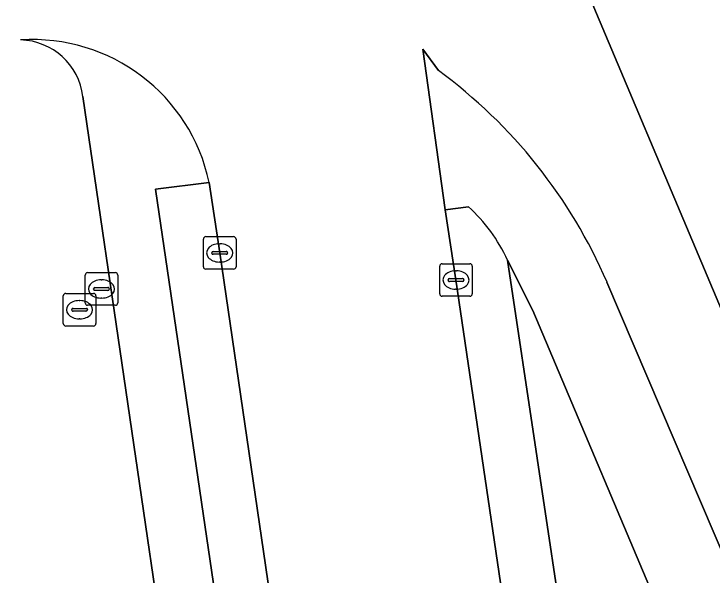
# Model space of a CAD drawing. Extents: x 159262 to 160143, y 383399 to 384319.
# Drawn here: x 159369.71 to 159391.14, y 384030.62 to 384047.86 of the extents above; entities that cross this region are included whole.
import ezdxf

# ---------------------------------------------------------------- set-up
doc = ezdxf.new("R2010")
doc.units = 0
for name, color, linetype in [('IMGEO_Brandkraan', 7, 'Continuous'), ('IMGEO_Erf', 7, 'Continuous'), ('IMGEO_Fietspad_open', 7, 'Continuous'), ('IMGEO_Groenvoorziening', 7, 'Continuous'), ('IMGEO_Kolk', 7, 'Continuous'), ('IMGEO_Voetpad_open', 7, 'Continuous')]:
    doc.layers.add(name, color=color, linetype=linetype)

msp = doc.modelspace()

# ---------------------------------------------------------------- linework, layer by layer
at = {"layer": 'IMGEO_Brandkraan'}
for p, q in [((159371.897, 384038.987), (159371.897, 384039.839)), ((159371.972, 384039.913), (159372.824, 384039.913)), ((159372.898, 384039.839), (159372.898, 384038.987)), ((159372.385, 384039.693), (159372.41, 384039.693)), ((159372.156, 384039.407), (159372.156, 384039.419)), ((159372.199, 384039.456), (159372.597, 384039.456)), ((159372.64, 384039.419), (159372.64, 384039.407)), ((159371.226, 384038.348), (159371.226, 384039.2)), ((159371.301, 384039.274), (159372.153, 384039.274)), ((159372.594, 384039.37), (159372.196, 384039.37)), ((159372.227, 384039.2), (159372.227, 384038.348)), ((159371.714, 384039.054), (159371.739, 384039.054)), ((159372.408, 384039.133), (159372.383, 384039.133)), ((159371.485, 384038.768), (159371.485, 384038.78)), ((159371.528, 384038.817), (159371.926, 384038.817)), ((159371.969, 384038.78), (159371.969, 384038.768)), ((159372.824, 384038.913), (159371.972, 384038.913)), ((159371.923, 384038.731), (159371.525, 384038.731)), ((159371.737, 384038.494), (159371.712, 384038.494)), ((159372.153, 384038.274), (159371.301, 384038.274))]:
    msp.add_line(p, q, dxfattribs=at)
for points in [[(159371.897, 384038.987), (159371.897, 384039.839)], [(159371.972, 384039.913), (159372.824, 384039.913)], [(159372.898, 384039.839), (159372.898, 384038.987)], [(159371.226, 384038.348), (159371.226, 384039.2)], [(159371.301, 384039.274), (159372.153, 384039.274)], [(159372.227, 384039.2), (159372.227, 384038.348)], [(159372.824, 384038.913), (159371.972, 384038.913)], [(159372.153, 384038.274), (159371.301, 384038.274)]]:
    msp.add_lwpolyline(points, dxfattribs=at)
for centre, radius, start, end in [((159371.974, 384039.837), 0.0765, 91.552, 178.448), ((159371.974, 384039.837), 0.0765, 91.552, 178.448), ((159372.822, 384039.837), 0.0765, 1.552, 88.448), ((159372.822, 384039.837), 0.0765, 1.552, 88.448), ((159372.196, 384039.416), 0.0403, 85.8775, 175.7526), ((159372.193, 384039.406), 0.0366, 178.938, 274.7102), ((159372.597, 384039.413), 0.043, 264.8664, 352.4533), ((159372.601, 384039.418), 0.0386, 1.7309, 96.639), ((159371.303, 384039.198), 0.0765, 91.552, 178.448), ((159371.303, 384039.198), 0.0765, 91.552, 178.448), ((159372.151, 384039.198), 0.0765, 1.552, 88.448), ((159372.151, 384039.198), 0.0765, 1.552, 88.448), ((159371.974, 384038.989), 0.0765, 181.552, 268.448), ((159371.974, 384038.989), 0.0765, 181.552, 268.448), ((159372.822, 384038.989), 0.0765, 271.552, 358.448), ((159372.822, 384038.989), 0.0765, 271.552, 358.448), ((159371.525, 384038.777), 0.0403, 85.8775, 175.7526), ((159371.522, 384038.767), 0.0366, 178.938, 274.7102), ((159371.926, 384038.774), 0.043, 264.8664, 352.4533), ((159371.93, 384038.779), 0.0386, 1.7309, 96.639), ((159371.303, 384038.35), 0.0765, 181.552, 268.448), ((159371.303, 384038.35), 0.0765, 181.552, 268.448), ((159372.151, 384038.35), 0.0765, 271.552, 358.448), ((159372.151, 384038.35), 0.0765, 271.552, 358.448)]:
    msp.add_arc(centre, radius, start, end, dxfattribs=at)
for centre, major_axis, ratio, start_param, end_param in [((159372.384, 384039.413), (-0.387, 0.002), 0.722429, 4.712389, 7.853982), ((159372.409, 384039.413), (-0.39, 0.002), 0.717154, 1.570796, 4.712389), ((159371.713, 384038.774), (-0.387, 0.002), 0.722429, 4.712389, 7.853982), ((159371.738, 384038.774), (-0.39, 0.002), 0.717154, 1.570796, 4.712389)]:
    msp.add_ellipse(centre, major_axis=major_axis, ratio=ratio, start_param=start_param, end_param=end_param, dxfattribs=at)
at = {"layer": 'IMGEO_Erf'}
for points in [[(159394.739, 384030.909), (159360.938, 384111.099), (159401.299, 384132.905)], [(159377.978, 384026.711), (159385.507, 384027.944), (159385.397, 384028.12), (159385.017, 384028.811), (159384.822, 384029.243), (159384.792, 384029.416), (159383.279, 384039.688), (159382.949, 384041.841), (159382.262, 384046.776), (159382.741, 384046.122)], [(159319.027, 384013.3), (159360.255, 384023.349), (159368.987, 384025.203), (159373.02, 384025.899), (159374.586, 384026.444), (159371.825, 384045.322)], [(159375.702, 384042.679), (159376.029, 384040.52), (159377.819, 384028.26)], [(159387.914, 384039.619), (159392.467, 384028.955)]]:
    msp.add_lwpolyline(points, dxfattribs=at)
for centre, radius, start, end in [((159370.291, 384041.545), 5.529, 11.8392, 93.8652), ((159369.874, 384045.098), 1.964, 6.5592, 88.7172), ((159373.377, 384033.364), 15.826, 23.281, 53.722)]:
    msp.add_arc(centre, radius, start, end, dxfattribs=at)
at = {"layer": 'IMGEO_Fietspad_open'}
for points in [[(159382.741, 384046.122), (159382.262, 384046.776), (159382.949, 384041.841), (159383.659, 384041.939)], [(159371.825, 384045.322), (159374.586, 384026.444), (159376.414, 384026.455), (159374.06, 384042.475), (159375.702, 384042.679)], [(159384.861, 384040.298), (159385.634, 384038.754), (159389.928, 384028.597), (159392.467, 384028.955), (159387.914, 384039.619)]]:
    msp.add_lwpolyline(points, dxfattribs=at)
for centre, radius, start, end in [((159370.291, 384041.545), 5.529, 11.8392, 93.8652), ((159369.874, 384045.098), 1.964, 6.5592, 88.7172), ((159373.377, 384033.364), 15.826, 23.281, 53.722), ((159380.325, 384038.236), 4.982, 24.4432, 48.0009)]:
    msp.add_arc(centre, radius, start, end, dxfattribs=at)
at = {"layer": 'IMGEO_Groenvoorziening'}
msp.add_lwpolyline([(159389.928, 384028.597), (159385.634, 384038.754), (159384.861, 384040.298), (159386.679, 384028.136)], close=True, dxfattribs=at)
at = {"layer": 'IMGEO_Kolk'}
for p, q in [((159375.527, 384040.094), (159375.527, 384040.946)), ((159375.602, 384041.02), (159376.454, 384041.02)), ((159376.528, 384040.946), (159376.528, 384040.094)), ((159376.015, 384040.8), (159376.04, 384040.8)), ((159375.786, 384040.514), (159375.786, 384040.526)), ((159376.224, 384040.477), (159375.826, 384040.477)), ((159375.829, 384040.563), (159376.227, 384040.563)), ((159376.27, 384040.526), (159376.27, 384040.514)), ((159376.038, 384040.24), (159376.013, 384040.24)), ((159376.454, 384040.02), (159375.602, 384040.02)), ((159382.779, 384039.262), (159382.779, 384040.114)), ((159382.854, 384040.188), (159383.706, 384040.188)), ((159383.78, 384040.114), (159383.78, 384039.262)), ((159383.267, 384039.968), (159383.292, 384039.968)), ((159383.038, 384039.682), (159383.038, 384039.694)), ((159383.476, 384039.645), (159383.078, 384039.645)), ((159383.081, 384039.731), (159383.479, 384039.731)), ((159383.522, 384039.694), (159383.522, 384039.682)), ((159383.29, 384039.408), (159383.265, 384039.408)), ((159383.706, 384039.188), (159382.854, 384039.188))]:
    msp.add_line(p, q, dxfattribs=at)
for points in [[(159375.527, 384040.094), (159375.527, 384040.946)], [(159375.602, 384041.02), (159376.454, 384041.02)], [(159376.528, 384040.946), (159376.528, 384040.094)], [(159376.454, 384040.02), (159375.602, 384040.02)], [(159382.779, 384039.262), (159382.779, 384040.114)], [(159382.854, 384040.188), (159383.706, 384040.188)], [(159383.78, 384040.114), (159383.78, 384039.262)], [(159383.706, 384039.188), (159382.854, 384039.188)]]:
    msp.add_lwpolyline(points, dxfattribs=at)
for centre, radius, start, end in [((159375.604, 384040.944), 0.0765, 91.552, 178.448), ((159375.604, 384040.944), 0.0765, 91.552, 178.448), ((159376.452, 384040.944), 0.0765, 1.552, 88.448), ((159376.452, 384040.944), 0.0765, 1.552, 88.448), ((159375.826, 384040.523), 0.0403, 85.8775, 175.7526), ((159375.823, 384040.513), 0.0366, 178.938, 274.7102), ((159376.227, 384040.52), 0.043, 264.8664, 352.4533), ((159376.231, 384040.525), 0.0386, 1.7309, 96.639), ((159375.604, 384040.096), 0.0765, 181.552, 268.448), ((159375.604, 384040.096), 0.0765, 181.552, 268.448), ((159376.452, 384040.096), 0.0765, 271.552, 358.448), ((159376.452, 384040.096), 0.0765, 271.552, 358.448), ((159382.856, 384040.112), 0.0765, 91.552, 178.448), ((159382.856, 384040.112), 0.0765, 91.552, 178.448), ((159383.704, 384040.112), 0.0765, 1.552, 88.448), ((159383.704, 384040.112), 0.0765, 1.552, 88.448), ((159383.078, 384039.691), 0.0403, 85.8775, 175.7526), ((159383.075, 384039.681), 0.0366, 178.938, 274.7102), ((159383.479, 384039.688), 0.043, 264.8664, 352.4533), ((159383.483, 384039.693), 0.0386, 1.7309, 96.639), ((159382.856, 384039.264), 0.0765, 181.552, 268.448), ((159382.856, 384039.264), 0.0765, 181.552, 268.448), ((159383.704, 384039.264), 0.0765, 271.552, 358.448), ((159383.704, 384039.264), 0.0765, 271.552, 358.448)]:
    msp.add_arc(centre, radius, start, end, dxfattribs=at)
for centre, major_axis, ratio, start_param, end_param in [((159376.014, 384040.52), (-0.387, 0.002), 0.722429, 4.712389, 7.853982), ((159376.039, 384040.52), (-0.39, 0.002), 0.717154, 1.570796, 4.712389), ((159383.266, 384039.688), (-0.387, 0.002), 0.722429, 4.712389, 7.853982), ((159383.291, 384039.688), (-0.39, 0.002), 0.717154, 1.570796, 4.712389)]:
    msp.add_ellipse(centre, major_axis=major_axis, ratio=ratio, start_param=start_param, end_param=end_param, dxfattribs=at)
at = {"layer": 'IMGEO_Voetpad_open'}
for points in [[(159401.299, 384132.905), (159360.938, 384111.099), (159394.739, 384030.909)], [(159377.819, 384028.26), (159376.029, 384040.52), (159375.702, 384042.679), (159374.06, 384042.475), (159376.414, 384026.455), (159377.978, 384026.711)], [(159383.659, 384041.939), (159382.949, 384041.841)], [(159382.949, 384041.841), (159383.279, 384039.688), (159384.792, 384029.416), (159384.822, 384029.243), (159385.017, 384028.811), (159385.397, 384028.12), (159385.507, 384027.944)], [(159386.679, 384028.136), (159384.861, 384040.298)]]:
    msp.add_lwpolyline(points, dxfattribs=at)
msp.add_arc((159380.325, 384038.236), 4.982, 24.4432, 48.0009, dxfattribs=at)

doc.saveas('drawing.dxf')
